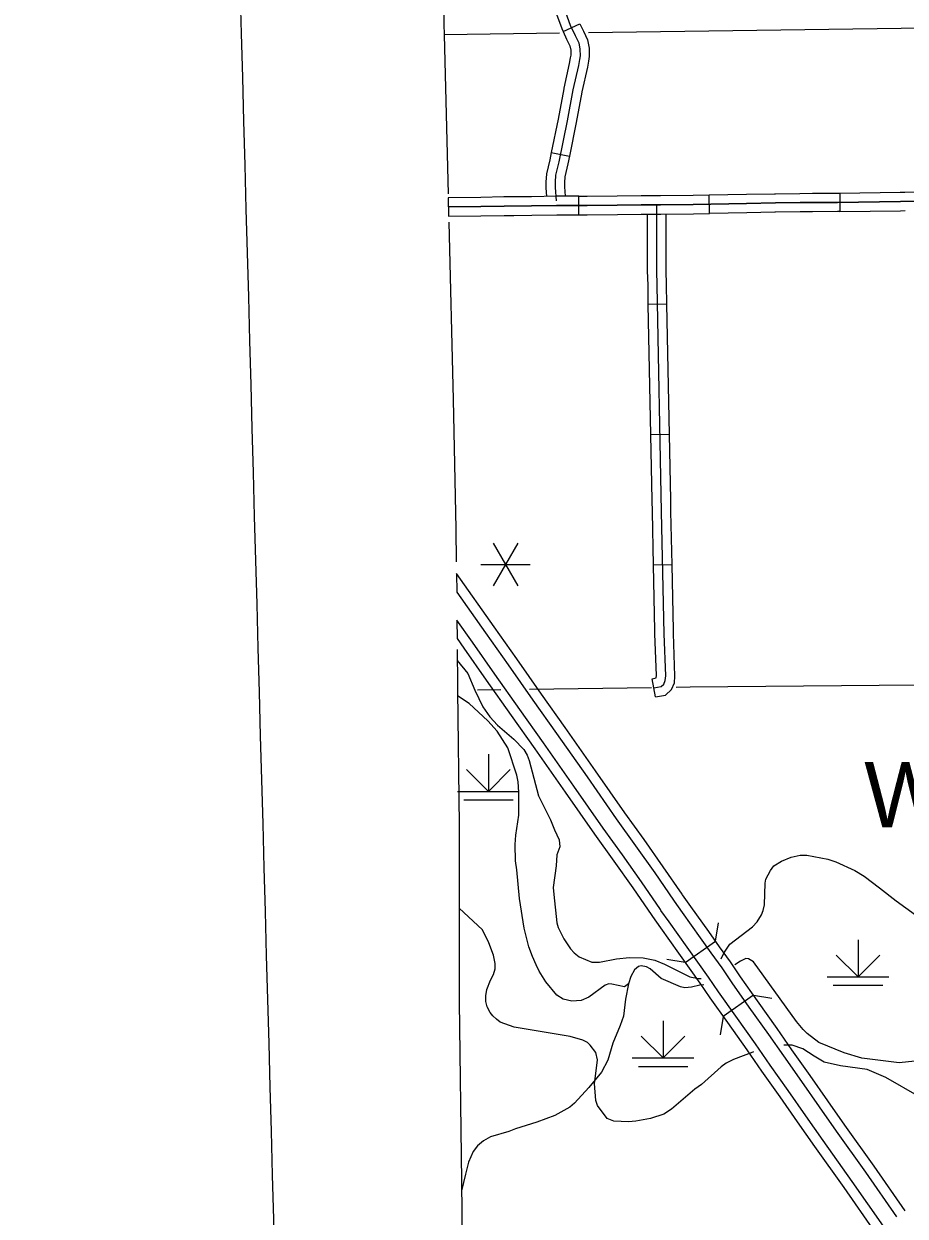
# Model space of a CAD drawing. Extents: x -19 to 366, y -4 to 359.
# Drawn here: x 156.487 to 157.838, y 176.172 to 178.001 of the extents above; entities that cross this region are included whole.
import ezdxf

# ---------------------------------------------------------------- set-up
doc = ezdxf.new("R2010")
doc.units = 0
for name, color, linetype in [('R_Alt Surface', 7, 'Continuous'), ('R_Axis Annot', 7, 'Continuous'), ('R_Exist Surface Annot', 7, 'Continuous'), ('R_Horz Alg Annot', 7, 'Continuous'), ('R_ROW', 7, 'Continuous'), ('R_ROW Annot', 7, 'Continuous'), ('R_Temp Easement', 7, 'Continuous'), ('R_Water', 7, 'Continuous'), ('Sheet Fence', 7, 'Continuous'), ('T_Drafting', 7, 'Continuous'), ('T_Indications', 7, 'Continuous'), ('T_Vehicle Path Lt Major', 7, 'Continuous'), ('T_Vehicle Path Lt Minor', 7, 'Continuous')]:
    doc.layers.add(name, color=color, linetype=linetype)

msp = doc.modelspace()

# ---------------------------------------------------------------- linework, layer by layer
at = {"layer": 'R_Alt Surface'}
for points in [[(157.1262, 180.0062), (157.1326, 179.6863), (157.1348, 179.6124), (157.138, 179.3306), (157.1358, 179.0058), (157.1358, 178.9892), (157.1308, 178.0002), (157.1312, 177.9841), (157.1373, 177.7403)], [(157.1383, 177.6967), (157.1451, 177.4247), (157.1493, 177.2265), (157.1499, 177.1758)], [(157.1513, 177.0412), (157.1517, 176.9882), (157.1517, 176.9784), (157.1543, 176.7718), (157.1543, 176.5009), (157.1577, 176.2261), (157.1606, 175.985), (157.1612, 175.9631), (157.1603, 175.8776), (157.1583, 175.6647), (157.1605, 175.5289)]]:
    msp.add_lwpolyline(points, dxfattribs=at)
at = {"layer": 'R_Axis Annot'}
for points in [[(157.3078, 177.9865), (157.1312, 177.9841)], [(158.1999, 177.9988), (157.3526, 177.9871)], [(157.449, 176.9827), (157.2621, 176.98)], [(158.2036, 176.9897), (157.5082, 176.9835), (157.4871, 176.9832)], [(157.2179, 176.9793), (157.1824, 176.9788)]]:
    msp.add_lwpolyline(points, dxfattribs=at)
at = {"layer": 'R_Exist Surface Annot'}
for points in [[(157.8379, 176.1803), (157.7902, 176.249), (157.7455, 176.3119), (157.7191, 176.3493), (157.6921, 176.3881), (157.6644, 176.4271), (157.6417, 176.4601), (157.6117, 176.5023), (157.5855, 176.5392), (157.57, 176.5621), (157.5532, 176.5855), (157.5367, 176.6086), (157.5093, 176.6473), (157.4968, 176.6648), (157.4961, 176.6659), (157.4672, 176.708), (157.4376, 176.7498), (157.4083, 176.7907), (157.3634, 176.8551), (157.3167, 176.9216), (157.2804, 176.9726), (157.2424, 177.0267), (157.208, 177.076), (157.1502, 177.1577), (157.1506, 177.1293)], [(157.1506, 177.1293), (157.1948, 177.0668), (157.2292, 177.0175), (157.2673, 176.9633), (157.3035, 176.9123), (157.3502, 176.8458), (157.3951, 176.7814), (157.4245, 176.7404), (157.454, 176.6988), (157.4829, 176.6566), (157.4837, 176.6555), (157.4961, 176.638), (157.5236, 176.5992), (157.5401, 176.5762), (157.5568, 176.553), (157.5722, 176.53), (157.5985, 176.4929), (157.6285, 176.4508), (157.6512, 176.4179), (157.6789, 176.3788), (157.7059, 176.3401), (157.7323, 176.3026), (157.777, 176.2397), (157.8247, 176.171)], [(157.8046, 176.1569), (157.7569, 176.2256), (157.7122, 176.2883), (157.6858, 176.3259), (157.6588, 176.3647), (157.6311, 176.4038), (157.6084, 176.4367), (157.5785, 176.4787), (157.552, 176.516), (157.5366, 176.5389), (157.5201, 176.5618), (157.5035, 176.5849), (157.4761, 176.6237), (157.4636, 176.6412), (157.4627, 176.6425), (157.4338, 176.6847), (157.4044, 176.7261), (157.375, 176.7672), (157.3301, 176.8317), (157.2834, 176.8981), (157.2472, 176.9491), (157.209, 177.0034), (157.1747, 177.0526), (157.1509, 177.0861), (157.1511, 177.058)], [(157.1511, 177.058), (157.1615, 177.0434), (157.1958, 176.9941), (157.234, 176.9398), (157.2703, 176.8888), (157.3169, 176.8225), (157.3619, 176.758), (157.3913, 176.7168), (157.4206, 176.6755), (157.4495, 176.6333), (157.4505, 176.6318), (157.4629, 176.6144), (157.4904, 176.5756), (157.507, 176.5524), (157.5234, 176.5297), (157.5387, 176.5069), (157.5654, 176.4693), (157.5952, 176.4274), (157.6179, 176.3946), (157.6456, 176.3554), (157.6726, 176.3167), (157.6991, 176.279), (157.7437, 176.2163), (157.7914, 176.1477)]]:
    msp.add_lwpolyline(points, dxfattribs=at)
at = {"layer": 'R_ROW'}
for p, q in [((157.1374, 177.7341), (157.1381, 177.7057)), ((157.3377, 177.7079), (157.3378, 177.7364)), ((157.538, 177.7101), (157.5375, 177.7385)), ((157.5375, 177.7385), (157.5375, 177.7385)), ((157.7375, 177.7413), (157.7379, 177.7129))]:
    msp.add_line(p, q, dxfattribs=at)
for points in [[(157.2376, 177.7354), (157.2228, 177.7352), (157.1873, 177.7346), (157.1376, 177.7341)], [(157.3378, 177.7364), (157.3107, 177.7364), (157.3032, 177.7363), (157.265, 177.7356), (157.2376, 177.7354)], [(157.3378, 177.7364), (157.3505, 177.7363), (157.3963, 177.7368), (157.433, 177.7374), (157.4377, 177.7374)], [(157.4377, 177.7374), (157.4569, 177.7375), (157.463, 177.7375), (157.5129, 177.738), (157.5375, 177.7385)], [(157.5375, 177.7385), (157.5946, 177.7395), (157.6375, 177.7403)], [(157.6375, 177.7403), (157.6389, 177.7403), (157.6764, 177.7408), (157.6956, 177.7411), (157.7339, 177.7412), (157.7375, 177.7413)], [(157.7375, 177.7413), (157.8304, 177.7426), (157.8376, 177.7427)], [(157.8376, 177.7427), (157.8602, 177.7429), (157.8818, 177.7427), (157.9374, 177.7437)], [(157.1378, 177.7199), (157.1875, 177.7204), (157.223, 177.721), (157.2652, 177.7214), (157.3035, 177.7221)], [(157.3035, 177.7221), (157.3108, 177.7222), (157.3506, 177.7221), (157.3965, 177.7226), (157.4332, 177.7232), (157.457, 177.7233)], [(157.457, 177.7233), (157.4631, 177.7233), (157.5131, 177.7238), (157.5949, 177.7253), (157.6391, 177.7261), (157.6767, 177.7266), (157.6958, 177.7269), (157.734, 177.727), (157.8306, 177.7284), (157.8602, 177.7287), (157.8818, 177.7285), (157.9804, 177.7303)], [(157.7379, 177.7129), (157.7341, 177.7128), (157.6959, 177.7127), (157.6769, 177.7124), (157.6393, 177.7119), (157.638, 177.7118)], [(157.7379, 177.7129), (157.8307, 177.7142), (157.8379, 177.7143)], [(157.1379, 177.7057), (157.1877, 177.7062), (157.2232, 177.7068), (157.2379, 177.7069)], [(157.2379, 177.7069), (157.2654, 177.7072), (157.3038, 177.7079), (157.3109, 177.708), (157.3377, 177.7079)], [(157.3377, 177.7079), (157.3506, 177.7079), (157.3967, 177.7084), (157.4333, 177.709), (157.4378, 177.709)], [(157.4378, 177.709), (157.4571, 177.7091), (157.4632, 177.7091), (157.5133, 177.7096), (157.538, 177.7101)], [(157.638, 177.7118), (157.5951, 177.7111), (157.538, 177.7101)]]:
    msp.add_lwpolyline(points, dxfattribs=at)
at = {"layer": 'R_ROW Annot'}
for points in [[(157.3035, 177.7221), (157.2652, 177.7214), (157.223, 177.721), (157.1875, 177.7204), (157.1456, 177.7199), (157.1378, 177.7199)], [(157.457, 177.7233), (157.4332, 177.7232), (157.3965, 177.7226), (157.3506, 177.7221), (157.3108, 177.7222), (157.3035, 177.7221)], [(157.9804, 177.7303), (157.8818, 177.7285), (157.8602, 177.7287), (157.8306, 177.7284), (157.734, 177.727), (157.6958, 177.7269), (157.6767, 177.7266), (157.6391, 177.7261), (157.5949, 177.7253), (157.5131, 177.7238), (157.4631, 177.7233), (157.457, 177.7233)]]:
    msp.add_lwpolyline(points, dxfattribs=at)
at = {"layer": 'R_Temp Easement'}
for points in [[(157.2459, 176.7874), (157.2455, 176.8224), (157.2446, 176.8382), (157.2428, 176.8486), (157.2286, 176.8904), (157.2126, 176.9161), (157.1983, 176.9318), (157.1696, 176.9584), (157.1518, 176.9704)], [(157.2725, 176.5576), (157.2664, 176.5706), (157.2608, 176.5854), (157.2539, 176.614), (157.2465, 176.6596), (157.2427, 176.7035), (157.2406, 176.7169), (157.24, 176.742), (157.2409, 176.7566), (157.2459, 176.7874)], [(157.8638, 176.412), (157.8526, 176.4101), (157.8286, 176.4076), (157.7715, 176.4143), (157.7446, 176.4228), (157.7058, 176.4388), (157.6876, 176.4525), (157.6814, 176.4584), (157.6712, 176.4708), (157.6056, 176.5624), (157.5975, 176.567), (157.5939, 176.5673), (157.5856, 176.5635), (157.577, 176.5577)], [(157.5293, 176.5269), (157.523, 176.5266), (157.5102, 176.5232), (157.5002, 176.5222), (157.4933, 176.5238), (157.4637, 176.5369), (157.447, 176.5516), (157.4414, 176.5547), (157.4332, 176.5561), (157.4293, 176.5549), (157.4229, 176.5499), (157.4174, 176.5399), (157.414, 176.5283), (157.4076, 176.5238), (157.3884, 176.5282), (157.3839, 176.5285), (157.3782, 176.5265), (157.3531, 176.5082), (157.3413, 176.5032), (157.3269, 176.5018), (157.3138, 176.5048), (157.304, 176.5111), (157.287, 176.5315), (157.277, 176.5478), (157.2725, 176.5576)], [(157.414, 176.5283), (157.4091, 176.5048), (157.4061, 176.4788), (157.4011, 176.4645), (157.3896, 176.4373), (157.3823, 176.4114), (157.3722, 176.393), (157.3532, 176.3693), (157.3311, 176.3454), (157.324, 176.3395), (157.3007, 176.3264), (157.2734, 176.3164), (157.2404, 176.306), (157.2306, 176.302), (157.2022, 176.2937), (157.1916, 176.2878), (157.1823, 176.2799), (157.1756, 176.2714), (157.1687, 176.2552), (157.1639, 176.2365), (157.1579, 176.2111)]]:
    msp.add_lwpolyline(points, dxfattribs=at)
at = {"layer": 'R_Water'}
for p, q in [((157.547, 176.5942), (157.5517, 176.6222)), ((157.5008, 176.5611), (157.547, 176.5942)), ((157.5008, 176.5611), (157.4728, 176.5657)), ((157.6054, 176.5111), (157.5591, 176.4782)), ((157.6054, 176.5111), (157.6334, 176.5063)), ((157.5591, 176.4782), (157.5543, 176.4502))]:
    msp.add_line(p, q, dxfattribs=at)
at = {"layer": 'Sheet Fence'}
for points in [[(161.4532, 2.0533), (161.2336, 10.6702), (161.0133, 19.2873), (160.7922, 27.9044), (160.5704, 36.5217), (160.3478, 45.1392), (160.1245, 53.7568), (159.9003, 62.3745), (159.6754, 70.9923), (159.4498, 79.6103), (159.2234, 88.2284), (158.9962, 96.8466), (158.7683, 105.465), (158.5396, 114.0835), (158.3102, 122.7022), (158.08, 131.321), (157.849, 139.9399), (157.6173, 148.559), (157.3849, 157.1782), (157.1517, 165.7975), (156.9177, 174.417), (156.683, 183.0366), (156.511, 189.3363)], [(0, 172.2839), (7.1335, 172.2883), (14.267, 172.3015), (21.4005, 172.3236), (28.5339, 172.3544), (35.6673, 172.3941), (42.8006, 172.4426), (49.9339, 172.4999), (57.0671, 172.566), (64.2002, 172.6409), (71.3332, 172.7246), (78.4661, 172.8172), (85.5989, 172.9186), (92.7315, 173.0287), (99.8641, 173.1477), (106.9964, 173.2755), (114.1286, 173.4122), (121.2606, 173.5576), (128.3925, 173.7119), (135.5241, 173.8749), (142.6555, 174.0468), (149.7867, 174.2275), (156.9177, 174.417), (164.0485, 174.6153), (171.179, 174.8224), (178.3092, 175.0383), (185.4392, 175.2631), (192.5688, 175.4966), (199.6982, 175.739), (206.8273, 175.9902), (213.9561, 176.2502), (221.0845, 176.5189), (228.2126, 176.7965), (235.3404, 177.083), (242.4677, 177.3782), (249.5948, 177.6822), (256.7214, 177.995), (263.8476, 178.3167), (270.9735, 178.6471), (278.0989, 178.9863), (285.2239, 179.3344), (292.3485, 179.6912), (299.4726, 180.0569), (306.5963, 180.4314), (313.7195, 180.8146), (320.8422, 181.2067), (327.9644, 181.6076), (335.0862, 182.0172), (342.2074, 182.4357)]]:
    msp.add_spline(points, degree=3, dxfattribs=at)
at = {"layer": 'T_Drafting'}
for p, q in [((157.1991, 176.8805), (157.1991, 176.8237)), ((157.1991, 176.8237), (157.1656, 176.8572)), ((157.1991, 176.8237), (157.2326, 176.8572)), ((157.1517, 176.8237), (157.2464, 176.8237)), ((157.1612, 176.8108), (157.2369, 176.8108)), ((157.7656, 176.596), (157.7656, 176.5392)), ((157.7656, 176.5392), (157.7321, 176.5727)), ((157.7656, 176.5392), (157.7991, 176.5727)), ((157.7182, 176.5392), (157.8129, 176.5392)), ((157.7277, 176.5263), (157.8035, 176.5263)), ((157.4668, 176.4717), (157.4668, 176.4148)), ((157.4668, 176.4148), (157.4333, 176.4483)), ((157.4668, 176.4148), (157.5003, 176.4483)), ((157.4194, 176.4148), (157.5141, 176.4148)), ((157.4289, 176.4019), (157.5047, 176.4019))]:
    msp.add_line(p, q, dxfattribs=at)
at = {"layer": 'T_Indications'}
for p, q in [((157.3135, 177.989), (157.3394, 178.0007)), ((157.2954, 177.8034), (157.3233, 177.7977)), ((157.4726, 177.5709), (157.4442, 177.5704)), ((157.4765, 177.371), (157.4481, 177.3704)), ((157.4805, 177.171), (157.4521, 177.1704)), ((157.4551, 176.9685), (157.4501, 176.9965))]:
    msp.add_line(p, q, dxfattribs=at)
for points in [[(157.3244, 178.095), (157.3124, 178.0735), (157.3033, 178.0521), (157.3006, 178.034), (157.3033, 178.0154), (157.3115, 177.9934), (157.3135, 177.989)], [(157.3171, 178.0189), (157.3246, 177.9989), (157.3318, 177.9831), (157.3376, 177.9714), (157.3393, 177.9619), (157.3395, 177.9516), (157.3385, 177.9461), (157.3371, 177.9371), (157.3286, 177.8994), (157.3199, 177.8519), (157.307, 177.7889), (157.3021, 177.7685), (157.3013, 177.7578), (157.3015, 177.7499), (157.303, 177.7294), (157.303, 177.7293)], [(157.3135, 177.989), (157.3189, 177.977), (157.324, 177.9669), (157.3252, 177.9605), (157.3253, 177.9528), (157.3245, 177.9485), (157.3231, 177.9398), (157.3147, 177.9023), (157.3145, 177.9013)], [(157.3394, 178.0007), (157.3446, 177.9893), (157.3512, 177.976), (157.3535, 177.9633), (157.3537, 177.9505), (157.3525, 177.9437), (157.351, 177.9344), (157.3425, 177.8966), (157.3424, 177.8961)], [(157.3145, 177.9013), (157.3059, 177.8546), (157.2954, 177.8034)], [(157.3424, 177.8961), (157.3338, 177.8492), (157.3233, 177.7977)], [(157.2954, 177.8034), (157.2931, 177.792), (157.288, 177.7707), (157.287, 177.7581), (157.2873, 177.7492), (157.2883, 177.736)], [(157.3233, 177.7977), (157.3208, 177.7859), (157.3162, 177.7663), (157.3155, 177.7574), (157.3157, 177.7507), (157.3167, 177.7364)], [(157.4526, 176.9825), (157.4641, 176.9846), (157.4678, 176.9881), (157.4702, 176.9937), (157.4708, 177.001), (157.4685, 177.0655), (157.4646, 177.2526), (157.4579, 177.6002), (157.4572, 177.6221), (157.4573, 177.7145), (157.457, 177.7233)], [(157.443, 177.6706), (157.443, 177.709)], [(157.4714, 177.6706), (157.4715, 177.7091)], [(157.4442, 177.5704), (157.4437, 177.5999), (157.443, 177.6219), (157.443, 177.6706)], [(157.4726, 177.5709), (157.4721, 177.6006), (157.4714, 177.6223), (157.4714, 177.6706)], [(157.4462, 177.4704), (157.4442, 177.5704)], [(157.4746, 177.4709), (157.4726, 177.5709)], [(157.4481, 177.3704), (157.4462, 177.4704)], [(157.4765, 177.371), (157.4746, 177.4709)], [(157.4501, 177.2704), (157.4481, 177.3704)], [(157.4785, 177.271), (157.4765, 177.371)], [(157.4521, 177.1704), (157.4504, 177.2523), (157.4501, 177.2704)], [(157.4805, 177.171), (157.4788, 177.2528), (157.4785, 177.271)], [(157.4542, 177.0704), (157.4521, 177.1704)], [(157.4826, 177.071), (157.4805, 177.171)], [(157.4501, 176.9965), (157.4563, 176.9976), (157.4566, 177.0014), (157.4543, 177.0651), (157.4542, 177.0704)], [(157.4551, 176.9685), (157.4707, 176.9713), (157.4797, 176.9798), (157.4841, 176.9902), (157.485, 177.0006), (157.4827, 177.0659), (157.4826, 177.071)]]:
    msp.add_lwpolyline(points, dxfattribs=at)
at = {"layer": 'T_Vehicle Path Lt Major'}
for points in [[(157.1514, 177.0243), (157.1673, 177.0042), (157.1785, 176.9787), (157.1905, 176.9533), (157.2014, 176.9382), (157.213, 176.9251), (157.2378, 176.9035), (157.2536, 176.8877), (157.2583, 176.8791), (157.2613, 176.8708), (157.2757, 176.8169), (157.2945, 176.7802)], [(157.2945, 176.7802), (157.3002, 176.7645), (157.3073, 176.7496), (157.3084, 176.7385), (157.3041, 176.7264), (157.3029, 176.7097), (157.2985, 176.6762), (157.2991, 176.6654), (157.304, 176.6221), (157.3058, 176.6149), (157.3147, 176.5974), (157.3248, 176.5822), (157.3307, 176.5761), (157.3384, 176.57), (157.3575, 176.562), (157.3696, 176.562), (157.3953, 176.567), (157.4154, 176.5689), (157.4364, 176.5685), (157.4541, 176.5648), (157.4688, 176.5588), (157.508, 176.5391), (157.5213, 176.5365), (157.5252, 176.5368)], [(157.6232, 176.6829), (157.6245, 176.6888), (157.6313, 176.7024), (157.6368, 176.7095), (157.6481, 176.7167), (157.6631, 176.7227), (157.6769, 176.7256), (157.687, 176.7258), (157.7191, 176.7195), (157.7317, 176.7156), (157.7607, 176.7021), (157.7749, 176.6934), (157.7987, 176.676), (157.8242, 176.6556), (157.8536, 176.6341)], [(157.556, 176.5671), (157.5597, 176.5755), (157.5689, 176.5895), (157.6037, 176.6157), (157.6108, 176.6236), (157.6176, 176.6344), (157.6204, 176.6411), (157.6221, 176.6497), (157.6232, 176.6829)], [(157.207, 176.5429), (157.2093, 176.5515), (157.2095, 176.5597), (157.207, 176.5725), (157.1997, 176.5915), (157.1901, 176.6111), (157.1543, 176.6446)], [(157.6054, 176.4243), (157.6042, 176.4239), (157.5748, 176.4124), (157.5635, 176.4067), (157.5557, 176.4014), (157.5258, 176.3741), (157.5157, 176.3671), (157.4798, 176.3365), (157.468, 176.3289), (157.4477, 176.322), (157.425, 176.3178), (157.414, 176.3171), (157.3913, 176.3178), (157.381, 176.3218), (157.3662, 176.342), (157.3636, 176.3497), (157.3615, 176.3759), (157.3637, 176.3911), (157.3662, 176.412), (157.3635, 176.4234), (157.3553, 176.4346), (157.3509, 176.4383), (157.3438, 176.442), (157.3244, 176.4475), (157.2385, 176.4623), (157.2173, 176.4697), (157.2114, 176.4741), (157.2056, 176.4795), (157.2019, 176.4844), (157.1974, 176.4932), (157.195, 176.5015), (157.195, 176.5101), (157.1966, 176.5198), (157.2024, 176.5339), (157.207, 176.5429)], [(157.9004, 176.3259), (157.8599, 176.3551), (157.8082, 176.3851), (157.7796, 176.3969), (157.7389, 176.403), (157.7136, 176.4086), (157.6983, 176.4175), (157.681, 176.4287), (157.6646, 176.4345), (157.6521, 176.4344)]]:
    msp.add_lwpolyline(points, dxfattribs=at)
at = {"layer": 'T_Vehicle Path Lt Minor'}
for p, q in [((157.2442, 177.2043), (157.2063, 177.1387)), ((157.2063, 177.2043), (157.2442, 177.1387)), ((157.1874, 177.1715), (157.2631, 177.1715))]:
    msp.add_line(p, q, dxfattribs=at)

# ---------------------------------------------------------------- texts
at = {"layer": 'R_Horz Alg Annot'}
msp.add_text('Woodson', height=0.1, dxfattribs=at).set_placement((157.7752, 176.7686))

doc.saveas('drawing.dxf')
